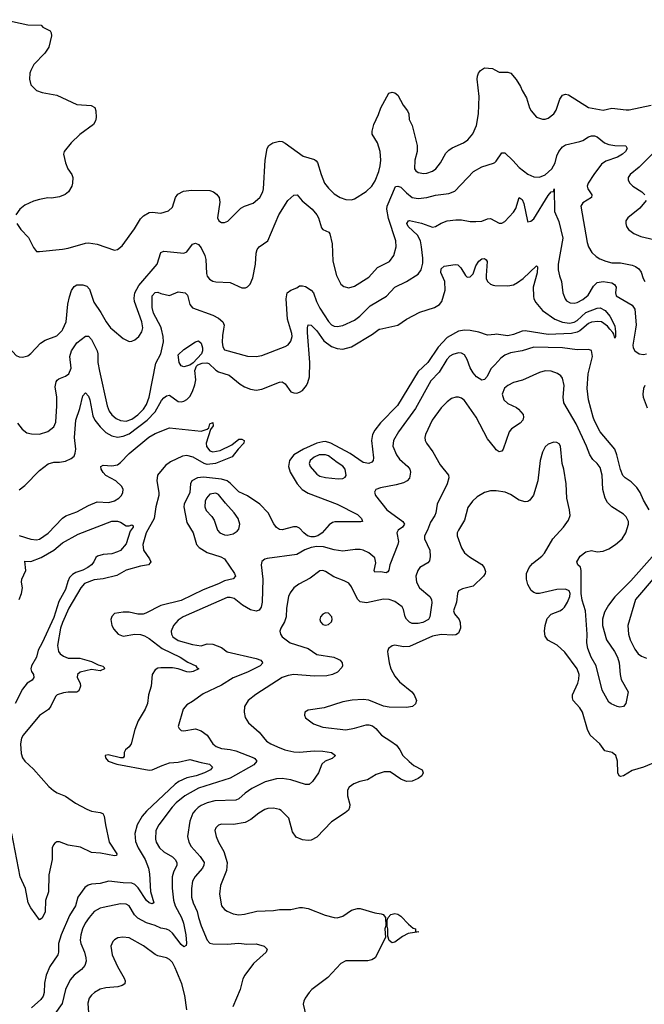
# Model space of a CAD drawing. Header units: inches. Extents: x 1173000 to 1307049, y 522583 to 678455.
# Tile 278 of 617: x 1276714 to 1281035, y 535328 to 542141. Entities that reach past the tile are written whole.
import ezdxf

# ---------------------------------------------------------------- set-up
doc = ezdxf.new("R2010")
doc.units = ezdxf.units.IN
doc.header["$MEASUREMENT"] = 0
for name, color, linetype in [('B2573', 7, 'Continuous'), ('B2574', 7, 'Continuous'), ('B2583', 7, 'Continuous'), ('B2584', 7, 'Continuous')]:
    doc.layers.add(name, color=color, linetype=linetype)

msp = doc.modelspace()

# ---------------------------------------------------------------- linework, layer by layer
at = {"layer": 'B2573', "color": 5}
for points, elevation in [([(1276359.3, 540000), (1276359.5, 539990), (1276364.9, 539970), (1276403, 539930), (1276410, 539906), (1276433.7, 539893.7), (1276530, 539901.3), (1276593.1, 539893.1), (1276640.7, 539870), (1276690, 539818), (1276710, 539808.4), (1276733.8, 539806.2), (1276770, 539814.9), (1276790, 539830.4), (1276857, 539903), (1276890, 539922.6), (1276970, 539954.6), (1277008.2, 539990), (1277012.6, 540000)], 860), ([(1276698.3, 539350), (1276730, 539306.7), (1276762.8, 539282.8), (1276794.4, 539274.4), (1276850, 539274.3), (1276907.9, 539292.1), (1276950, 539324.4), (1276962.8, 539357.2), (1276970.7, 539470), (1276969.8, 539530), (1276958.4, 539601.6), (1276965.2, 539634.8), (1276972.1, 539647.9), (1276983.5, 539656.5), (1277030, 539674.9), (1277053.7, 539690), (1277070.5, 539730), (1277061.3, 539810), (1277071, 539850), (1277110, 539904.8), (1277170, 539952.2), (1277190, 539950.4), (1277210, 539928.5), (1277250.1, 539850), (1277254.6, 539830), (1277253.8, 539770), (1277265.5, 539710), (1277319.4, 539470), (1277332.8, 539432.8), (1277350, 539407.3), (1277381.5, 539381.5), (1277410, 539368.3), (1277450, 539362.7), (1277490, 539377.8), (1277530, 539406.6), (1277570, 539446.3), (1277590, 539478.8), (1277609.9, 539530), (1277655.8, 539764.2), (1277690.6, 539830), (1277707.7, 539912.3), (1277707.1, 539950), (1277694.2, 540000)], 840), ([(1276710, 538889.2), (1276750, 538919.1), (1276850, 539020.7), (1276910, 539067.1), (1276950, 539078.6), (1276990, 539078.5), (1277030, 539087.1), (1277070, 539104.5), (1277090, 539122), (1277098.1, 539141.9), (1277101.1, 539170), (1277092.7, 539250), (1277102.5, 539370), (1277128.6, 539450), (1277150, 539539.1), (1277170, 539559.3), (1277190, 539535.8), (1277199, 539510), (1277220, 539400), (1277233.5, 539370), (1277270, 539324.6), (1277310, 539285.4), (1277350, 539261.6), (1277390, 539253.5), (1277430, 539259.4), (1277470, 539276.6), (1277596.4, 539370), (1277651.1, 539428.9), (1277694.8, 539505.2), (1277710, 539523.8), (1277730, 539538), (1277750, 539543.1), (1277810, 539499.3), (1277830, 539497.1), (1277850, 539501.7), (1277870, 539513.2), (1277890, 539534), (1277910, 539567.6), (1277926.4, 539613.6), (1277931.6, 539650), (1277925.5, 539714.5), (1277936.4, 539743.6), (1277946.2, 539753.8), (1277975.1, 539764.9), (1278007.7, 539767.7), (1278021.7, 539761.7), (1278070, 539716.4), (1278090, 539705.5), (1278161.9, 539681.9), (1278239.5, 539619.5), (1278270, 539600.3), (1278310, 539584), (1278350, 539578.2), (1278390, 539584.5), (1278510, 539633.4), (1278530, 539634.4), (1278550, 539620.5), (1278590, 539566.9), (1278610, 539558.2), (1278630, 539557.7), (1278650, 539563.2), (1278670, 539575.6), (1278697.5, 539610), (1278708.2, 539630), (1278719.8, 539670), (1278721.9, 539770), (1278703.9, 539976.1), (1278704.2, 540000)], 820), ([(1280000, 539963), (1279950, 539957.2), (1279890, 539979.7), (1279831, 539991), (1279790, 539993.2), (1279750, 539985.3), (1279670, 539942.4), (1279610, 539875.4), (1279538.4, 539770), (1279470, 539707.9), (1279327.8, 539472.2), (1279210, 539352.3), (1279170, 539300.4), (1279155.3, 539270), (1279148.3, 539230), (1279162.2, 539110), (1279158.3, 539090), (1279150, 539079.7), (1279130, 539069.8), (1279090, 539077.7), (1278999, 539139), (1278865.2, 539210), (1278830, 539221.7), (1278810, 539221.1), (1278770, 539210.6), (1278677.2, 539170), (1278610.8, 539130), (1278579.4, 539090), (1278572.4, 539050), (1278584.6, 539010), (1278633, 538930), (1278668.1, 538890), (1278710, 538865), (1278910, 538789.1), (1279050, 538716.6), (1279079.4, 538690), (1279086, 538670), (1279074.2, 538665.8), (1278893.6, 538666.4), (1278877.7, 538662.3), (1278854.3, 538645.7), (1278807.1, 538590), (1278775.4, 538570), (1278750, 538562.9), (1278730, 538563), (1278705.8, 538570), (1278678.8, 538590), (1278650, 538622.4), (1278630, 538631.7), (1278607.5, 538632.5), (1278530, 538612.2), (1278510, 538614), (1278490, 538628.3), (1278472, 538652), (1278433.1, 538730), (1278375.8, 538790), (1278290, 538845.4), (1278230, 538874.2), (1278172.6, 538932.6), (1278150, 538949.4), (1278110, 538962.1), (1277985.4, 538974.6), (1277944.9, 538970), (1277904.4, 538950), (1277895.8, 538930), (1277890.1, 538870), (1277852.5, 538790), (1277848.6, 538770), (1277870, 538661.6), (1277912.9, 538590), (1277938, 538510), (1277954.3, 538490), (1278010, 538455), (1278105, 538425), (1278131.6, 538411.6), (1278199.4, 538310), (1278206.2, 538290), (1278190, 538272), (1278130, 538259.3), (1278090, 538236.9), (1277984.1, 538195.9), (1277830, 538121.6), (1277690, 538087.3), (1277586.2, 538033.8), (1277568.7, 538028.7), (1277530, 538027.8), (1277470, 538041.4), (1277430, 538042), (1277370, 538032.6), (1277350, 538012.3), (1277343.6, 537990), (1277350.3, 537950), (1277363.9, 537923.9), (1277394.4, 537890), (1277430, 537876.5), (1277510, 537890.2), (1277550, 537886.6), (1277576.8, 537876.8), (1277610, 537860.5), (1277698.2, 537790), (1277825, 537730), (1277876.5, 537696.5), (1277932.4, 537670), (1277939, 537659), (1277954, 537650), (1277914.8, 537630), (1277890, 537626.5), (1277870, 537628.2), (1277810, 537649.3), (1277770, 537655.8), (1277690, 537657.6), (1277670, 537654.7), (1277650, 537641.5), (1277630.2, 537610), (1277623.6, 537530), (1277604.7, 537470), (1277598.2, 537410), (1277582, 537370), (1277533.1, 537290), (1277509.2, 537230), (1277485.7, 537130), (1277470.4, 537110), (1277444.9, 537090), (1277437, 537070), (1277435.8, 537044.2), (1277430, 537034), (1277410, 537034), (1277326, 537054), (1277306, 537050), (1277306.4, 537033.6), (1277326, 537010), (1277384.7, 536990), (1277608.3, 536948.3), (1277631.1, 536950), (1277698.9, 536981.1), (1277750, 536998.3), (1277810, 537004.4), (1277890, 537023), (1277970, 537000.5), (1278026.8, 536990), (1278047, 536970), (1278032.8, 536950), (1277991.8, 536930), (1277934, 536910), (1277870, 536895.1), (1277814.3, 536870), (1277790, 536851.7), (1277590, 536664.9), (1277561.3, 536630), (1277525.7, 536570), (1277510.6, 536510), (1277515.4, 536455.4), (1277533.8, 536410), (1277580.6, 536330), (1277603.9, 536270), (1277610.9, 536230.9), (1277617.6, 536110), (1277642.8, 536030), (1277630, 536024.7), (1277610, 536031.3), (1277590, 536046.2), (1277533.8, 536133.8), (1277510, 536157.9), (1277490, 536166), (1277430, 536167.9), (1277330, 536179.5), (1277270, 536165.2), (1277210, 536158.9), (1277188.2, 536151.8), (1277164.5, 536135.5), (1277115.4, 536070), (1277099.8, 536010), (1277057.3, 535942.7), (1277000.4, 535810), (1276982.7, 535750), (1276982.6, 535690), (1276978, 535670), (1276921.3, 535590), (1276896.1, 535530), (1276884.6, 535475.4), (1276882, 535410), (1276875, 535385), (1276858.8, 535361.2), (1276795.5, 535304.5)], 820), ([(1277354.2, 540000), (1277430, 539934), (1277470, 539914.9), (1277490, 539917.1), (1277510, 539926.4), (1277538.7, 539950), (1277558, 539982), (1277562.5, 540000)], 860), ([(1278123.3, 540000), (1278115.8, 539955.8), (1278114.4, 539910), (1278118.4, 539878.4), (1278130, 539857.6), (1278290, 539813.2), (1278349.8, 539810.2), (1278390, 539817.3), (1278550, 539880.3), (1278570, 539892.2), (1278590, 539916.3), (1278598.8, 539950), (1278597.4, 539970), (1278588.1, 540000)], 840), ([(1278757.9, 540000), (1278770, 539987.8), (1278817.9, 539917.9), (1278870, 539880.9), (1278910, 539865.2), (1278950, 539861.3), (1279010, 539878.5), (1279155.4, 539964.6), (1279201, 539999), (1279205.8, 540000)], 820), ([(1280000, 539753.7), (1279974, 539726), (1279947, 539673), (1279930, 539651), (1279910, 539647.1), (1279874.3, 539670), (1279850, 539697.4), (1279831.1, 539731.1), (1279810.6, 539790), (1279790, 539821.5), (1279770, 539833.5), (1279750, 539835.4), (1279710, 539825.2), (1279690, 539812.2), (1279668.7, 539790), (1279616.7, 539703.3), (1279558, 539642), (1279450.9, 539450), (1279334.3, 539290), (1279299.1, 539230), (1279295.5, 539190), (1279320.7, 539130), (1279340.9, 539100.9), (1279398.7, 539050), (1279411.8, 539030), (1279418, 539010), (1279410, 538969.2), (1279394, 538950), (1279370, 538937.6), (1279317.6, 538922.4), (1279210, 538901.6), (1279178, 538890), (1279167.3, 538872.7), (1279176.3, 538850), (1279253.1, 538750), (1279365.2, 538670), (1279375.2, 538650), (1279362.2, 538630), (1279332.6, 538610), (1279322.7, 538590), (1279333.4, 538530), (1279330.3, 538510), (1279274.8, 538370), (1279268.3, 538331.7), (1279260.4, 538319.6), (1279250, 538314), (1279210, 538321.8), (1279170, 538318.4), (1279165.8, 538330), (1279176.9, 538383.1), (1279170, 538417.4), (1279130, 538453), (1279090, 538471.3), (1279070, 538475.8), (1279035.1, 538475.1), (1278950, 538464.7), (1278890, 538472.9), (1278814.7, 538494.7), (1278770, 538496.1), (1278730.5, 538489.5), (1278686.2, 538473.8), (1278630, 538439.8), (1278426.6, 538413.4), (1278410, 538407.3), (1278388.9, 538391.1), (1278384.4, 538370), (1278396, 538270), (1278390.8, 538110), (1278383.7, 538076.3), (1278370, 538056.4), (1278350, 538048.5), (1278310, 538057), (1278255, 538090), (1278196.7, 538136.7), (1278170, 538143.9), (1278150, 538142), (1277844, 538010), (1277810, 537986.8), (1277778.2, 537950), (1277761.2, 537910), (1277762.8, 537890), (1277774, 537870), (1277810, 537844.6), (1277910, 537817.7), (1277969.4, 537809.4), (1278010, 537822.7), (1278050, 537820.4), (1278110, 537796.5), (1278150, 537767.7), (1278350, 537720.7), (1278381.6, 537710), (1278393.7, 537693.7), (1278395.8, 537690), (1278377.6, 537670), (1278290, 537625.4), (1278190, 537587.2), (1278110, 537536.5), (1277983.4, 537476.6), (1277910, 537422.6), (1277870, 537400.5), (1277845.3, 537370), (1277810.5, 537250.5), (1277816.1, 537236.1), (1277830, 537223.8), (1277850, 537221.1), (1277930, 537233.8), (1277970, 537220.2), (1278010.9, 537190.9), (1278050.9, 537130.9), (1278072.2, 537112.2), (1278110, 537099), (1278170, 537091.5), (1278210, 537081.1), (1278333.9, 537033.9), (1278341.5, 537030), (1278353.6, 537010), (1278334, 536986), (1278170, 536892.2), (1277950, 536823.2), (1277855.9, 536770), (1277797.1, 536722.9), (1277768.2, 536691.8), (1277677.2, 536570), (1277655.9, 536530), (1277653, 536470), (1277658.8, 536450), (1277681.2, 536410), (1277710, 536383.2), (1277770, 536349), (1277790.2, 536330), (1277799.7, 536310), (1277799.7, 536290), (1277777.5, 536242.5), (1277767.8, 536210), (1277767.5, 536132.5), (1277778.6, 536050), (1277789.1, 536010), (1277832.6, 535930), (1277846.1, 535890), (1277862, 535810), (1277868.3, 535751.7), (1277865.3, 535734.7), (1277850, 535725.8), (1277830, 535742.2), (1277770, 535819.8), (1277750, 535838.7), (1277730, 535847.6), (1277690, 535855), (1277650, 535873.7), (1277590, 535892.2), (1277530, 535924.1), (1277508.2, 535948.2), (1277470, 536008.6), (1277450, 536020.7), (1277410, 536023.2), (1277290, 535998.5), (1277270, 535993.1), (1277230, 535969.7), (1277193.8, 535930), (1277165.8, 535890), (1277148.4, 535851.6), (1277136.3, 535810), (1277132.9, 535772.9), (1277135.9, 535750), (1277161.3, 535690), (1277170.2, 535650), (1277172.4, 535627.6), (1277163.9, 535596.1), (1277140.3, 535570), (1277090.2, 535530), (1277063.1, 535496.9), (1277030.2, 535430), (1277007.1, 535332.9), (1276957.4, 535262.6)], 840), ([(1280000, 539177.7), (1279950, 539240.5), (1279870.8, 539390), (1279790, 539506), (1279770, 539523), (1279750, 539529.7), (1279730, 539529.7), (1279700.9, 539519.1), (1279670, 539497.4), (1279630, 539454.3), (1279568.1, 539370), (1279522, 539270), (1279517.3, 539250), (1279519, 539230), (1279527.4, 539210), (1279571.7, 539150), (1279621.8, 539061.8), (1279679.5, 538990), (1279682.6, 538970), (1279670.3, 538930), (1279601.3, 538790), (1279592.4, 538730), (1279584.7, 538710), (1279554.8, 538665.2), (1279534.8, 538610), (1279513.7, 538570), (1279515.2, 538550), (1279550.8, 538470), (1279553.7, 538426.3), (1279550, 538397.2), (1279537.4, 538382.6), (1279482, 538350), (1279467.6, 538330), (1279454.7, 538290), (1279459.3, 538250), (1279478.8, 538210), (1279550.3, 538150), (1279563.1, 538130), (1279565.3, 538105.3), (1279550.2, 538009.8), (1279543.1, 537990), (1279503.1, 537970), (1279470, 537962.2), (1279430, 537964.1), (1279410, 537971.9), (1279390, 537992.1), (1279381.6, 538010), (1279370, 538059.5), (1279358.7, 538078.7), (1279310, 538114.5), (1279270, 538129.8), (1279230, 538130.9), (1279113.9, 538106.1), (1279070, 538113.5), (1279051.4, 538131.4), (1279010, 538217.6), (1278990, 538241.3), (1278958.8, 538258.8), (1278886.6, 538286.6), (1278830, 538322.2), (1278810, 538329.8), (1278790, 538327.6), (1278723.7, 538276.3), (1278645, 538235), (1278610.2, 538209.8), (1278584.3, 538175.7), (1278573.1, 538150), (1278559.6, 538070), (1278556.1, 538010), (1278545.1, 537974.9), (1278519.5, 537930), (1278514.4, 537910), (1278517.1, 537890), (1278530.4, 537870), (1278586, 537830), (1278710, 537791), (1278770, 537749.4), (1278886, 537730), (1278917.4, 537717.4), (1278930.5, 537710), (1278943.8, 537690), (1278946, 537670), (1278941.7, 537658.3), (1278913.2, 537626.8), (1278877.3, 537610), (1278839.6, 537600.4), (1278750, 537597.8), (1278610, 537609.8), (1278570, 537604.5), (1278528.5, 537590), (1278347.6, 537472.4), (1278294.4, 537430), (1278268.7, 537390), (1278267, 537350), (1278273.8, 537313.8), (1278296.2, 537276.2), (1278370, 537210.5), (1278420.3, 537150), (1278450.1, 537130.1), (1278497, 537110), (1278548.4, 537090), (1278610, 537075.3), (1278650, 537072.9), (1278750, 537082.2), (1278810, 537080.1), (1278870.8, 537070), (1278898.8, 537050), (1278876.3, 537030), (1278827.3, 537010), (1278804.9, 536990), (1278781.6, 536930), (1278740.4, 536870), (1278717.3, 536850), (1278690, 536848.6), (1278590, 536882.1), (1278530, 536889.9), (1278490, 536888.3), (1278411.7, 536868.3), (1278318.8, 536821.2), (1278274.3, 536790), (1278230.3, 536750), (1278210, 536741.2), (1278063.8, 536736.2), (1278010, 536721.7), (1277970, 536703.9), (1277948.8, 536691.2), (1277926.5, 536670), (1277912, 536650), (1277890, 536595.1), (1277875.5, 536490), (1277883.9, 536450), (1277900, 536420), (1277962.3, 536350), (1277989.1, 536309.1), (1277988.2, 536290), (1277978, 536270), (1277927.3, 536212.7), (1277910, 536179.6), (1277901.5, 536130), (1277902.2, 536070), (1277914.4, 536030), (1277942.1, 535970), (1277950.1, 535930), (1277970, 535870.4), (1278010, 535772.2), (1278030, 535752.4), (1278050, 535746.2), (1278150, 535745.5), (1278230, 535751.2), (1278284.8, 535744.8), (1278350, 535746.4), (1278404.7, 535730), (1278424.7, 535710), (1278418, 535690), (1278330.3, 535609.7), (1278270.3, 535529.7), (1278256.5, 535503.5), (1278238.7, 535430), (1278187.4, 535310)], 860), ([(1276710, 538571.4), (1276790, 538547.3), (1276830, 538542), (1276850, 538547.8), (1276910, 538588.2), (1277009, 538691), (1277031.9, 538708.1), (1277110, 538735), (1277190, 538780.5), (1277250, 538805.5), (1277330, 538800.4), (1277370, 538812), (1277398.7, 538830), (1277416.9, 538850), (1277427.3, 538870), (1277429.1, 538890), (1277419.4, 538910), (1277379.3, 538950), (1277310, 538988), (1277290, 539006.9), (1277277.9, 539030), (1277276.1, 539050), (1277290, 539059.1), (1277350, 539053.1), (1277390, 539061.5), (1277410, 539076.3), (1277470, 539140.5), (1277608, 539252), (1277650, 539277.2), (1277750, 539316), (1277970, 539294.5), (1278011.1, 539308.9), (1278022, 539318), (1278030, 539344), (1278050, 539354.4), (1278052, 539330), (1278034.7, 539305.3), (1278003.9, 539210), (1278007.2, 539187.2), (1278030, 539158.9), (1278050.7, 539150.7), (1278100, 539160), (1278181.1, 539198.9), (1278230, 539239.6), (1278250, 539238.3), (1278267.7, 539230), (1278264.9, 539210), (1278224.2, 539170), (1278183.8, 539116.2), (1278067.8, 539070), (1278010, 539064.2), (1277990, 539070.7), (1277914.6, 539114.6), (1277870, 539126.5), (1277839.4, 539120.6), (1277757.5, 539082.5), (1277723.4, 539056.6), (1277667.7, 538990), (1277662.7, 538950), (1277676.2, 538870), (1277675.7, 538850), (1277655.1, 538770), (1277645, 538690), (1277589.6, 538590), (1277565.5, 538510), (1277570.2, 538470), (1277612.2, 538410), (1277620.3, 538390), (1277617.2, 538382.8), (1277604.9, 538370), (1277550, 538360.2), (1277450, 538332.1), (1277384.9, 538295.1), (1277290, 538272.2), (1277230, 538266.3), (1277161.1, 538238.9), (1277135.7, 538210), (1277054.3, 538070), (1277009.7, 537970), (1276996.2, 537930), (1276976, 537810), (1276982.3, 537770), (1276993.7, 537753.7), (1277017.2, 537737.2), (1277050, 537723.7), (1277130, 537722.7), (1277210, 537700.7), (1277256.1, 537676.1), (1277288.1, 537668.1), (1277298.6, 537658.6), (1277300.8, 537650), (1277270, 537635.2), (1277210, 537645.3), (1277133, 537627), (1277114, 537610), (1277112.2, 537590), (1277132.9, 537550), (1277134, 537530), (1277123.4, 537496.6), (1277110, 537487.1), (1277050, 537489.1), (1277017.6, 537482.4), (1276974, 537470), (1276961, 537459), (1276928.8, 537391.2), (1276912, 537368), (1276850, 537327.8), (1276737.2, 537190), (1276727.2, 537170), (1276719, 537130), (1276722.7, 537062.7), (1276733.4, 537033.4), (1276750, 537010.3), (1276810, 536955.3), (1276915.8, 536835.8), (1276947.9, 536807.9), (1276972.2, 536792.2), (1277030, 536769.2), (1277099.8, 536719.8), (1277177.5, 536677.5), (1277210, 536664.2), (1277270, 536655.3), (1277288.3, 536648.3), (1277298, 536630), (1277306.4, 536570), (1277333.4, 536450), (1277386.3, 536370), (1277382.8, 536357.2), (1277370, 536355.6), (1277273.4, 536373.4), (1277210, 536378), (1277135, 536415), (1277050, 536428.8), (1276990, 536453.1), (1276970, 536453.7), (1276956.3, 536443.7), (1276947.4, 536432.6), (1276939.4, 536410), (1276937.2, 536330), (1276915.3, 536224.7), (1276914, 536106), (1276892.8, 536047.2), (1276890, 535969.3), (1276870, 535923.5), (1276850, 535913.3), (1276790, 535996.8), (1276772.9, 536030), (1276754.5, 536130), (1276716.8, 536210), (1276658.8, 536510)], 780), ([(1280000, 538881.3), (1279970, 538880.4), (1279930, 538869.7), (1279879.5, 538840.5), (1279845.3, 538810), (1279814.3, 538765.7), (1279790, 538679.3), (1279748.9, 538610), (1279740.9, 538590), (1279739.5, 538570), (1279770, 538487.3), (1279790, 538452.7), (1279824.6, 538424.6), (1279911.5, 538371.5), (1279928.2, 538350), (1279936.1, 538323.9), (1279934.9, 538310), (1279921.6, 538290), (1279850, 538220.5), (1279776.5, 538203.5), (1279750, 538189.2), (1279743.1, 538170), (1279736.2, 538110), (1279714.7, 538050), (1279722.8, 538030), (1279754, 537990), (1279762, 537970), (1279763.6, 537930), (1279750, 537897), (1279730, 537885.1), (1279710, 537882), (1279630, 537886), (1279570, 537875.5), (1279410, 537804.5), (1279370, 537802.6), (1279310, 537813.6), (1279290, 537809.4), (1279264.9, 537790), (1279259.3, 537770), (1279260.4, 537750), (1279268.8, 537690), (1279282, 537650), (1279310, 537599.3), (1279340.4, 537560.4), (1279426.4, 537490), (1279442.4, 537470), (1279459.1, 537430), (1279452.5, 537407.5), (1279431, 537390), (1279390, 537381.3), (1279270, 537383.5), (1279230, 537391), (1279130, 537432.6), (1279090, 537437.4), (1279013.3, 537433.3), (1278950, 537421), (1278820.7, 537379.3), (1278710, 537364), (1278687.3, 537350), (1278684, 537330), (1278691.3, 537310), (1278746, 537270), (1278810, 537244.9), (1278970, 537228.2), (1279030, 537239.2), (1279110, 537262.8), (1279130, 537263.1), (1279155.6, 537255.6), (1279177.6, 537237.6), (1279217, 537190), (1279282, 537150), (1279320.4, 537120.4), (1279344.4, 537090), (1279364.9, 537050), (1279407.3, 537007.3), (1279441.3, 536981.3), (1279499.1, 536950), (1279505.5, 536930), (1279496.3, 536910), (1279470.3, 536889.7), (1279430, 536871.8), (1279390.4, 536869.6), (1279350, 536886.3), (1279276, 536936), (1279235.8, 536935.8), (1279180.8, 536919.2), (1279119.1, 536880.9), (1279066, 536870), (1279025.5, 536854.5), (1278992.4, 536830), (1278982.6, 536810), (1278980.9, 536770), (1278998.7, 536710), (1278996.4, 536690), (1278987.6, 536672.4), (1278966.5, 536653.5), (1278870, 536591.1), (1278770, 536484.2), (1278730, 536465.1), (1278710, 536462), (1278670, 536465.4), (1278625.6, 536485.6), (1278601.3, 536521.3), (1278575.6, 536615.6), (1278523.7, 536670), (1278510, 536677.4), (1278470, 536684.7), (1278430, 536682.8), (1278410, 536676.1), (1278368.8, 536651.2), (1278313.8, 536606.2), (1278273.1, 536586.9), (1278193.2, 536573.2), (1278110, 536573.8), (1278090, 536568.3), (1278070, 536549.2), (1278064.7, 536530), (1278072.4, 536490), (1278088.2, 536450), (1278126.3, 536386.3), (1278149.5, 536310), (1278145, 536255), (1278103.1, 536150), (1278096.5, 536090), (1278110.3, 536010.3), (1278130, 535984.4), (1278150, 535972.7), (1278190, 535954.4), (1278230, 535947.4), (1278270, 535951.7), (1278353.7, 535973.7), (1278470, 535977.6), (1278510, 535984.4), (1278590, 535984.4), (1278650, 535999.3), (1278670, 535999.3), (1278710, 535992.2), (1278826.3, 535946.3), (1278889.1, 535929.1), (1278910, 535927.6), (1278950, 535937.8), (1279010, 535979.1), (1279051.3, 535991.3), (1279070.2, 535990.2), (1279170, 535962.2), (1279214.8, 535954.8), (1279228.7, 535948.7), (1279244, 535930), (1279247.5, 535872.5), (1279240.7, 535850), (1279244.9, 535790), (1279173.4, 535650), (1279150, 535635.1), (1279122, 535630), (1278971, 535630), (1278936.1, 535610), (1278845.4, 535514.6), (1278735.3, 535430), (1278715.3, 535410), (1278688.2, 535370), (1278678.4, 535350), (1278675.8, 535330), (1278693.4, 535250)], 880), ([(1276710.4, 538129.6), (1276726.7, 538170), (1276733.1, 538210), (1276725.6, 538250), (1276728.7, 538270), (1276755, 538330), (1276750, 538394), (1276790, 538392.6), (1276861.2, 538418.8), (1276949, 538471), (1277010, 538520.9), (1277118.1, 538581.9), (1277350, 538672.2), (1277390.5, 538670.5), (1277410, 538664.7), (1277450, 538638), (1277470, 538638.8), (1277490, 538646), (1277499.1, 538639.1), (1277499.1, 538630), (1277477.7, 538602.3), (1277450, 538514.7), (1277411, 538469), (1277390, 538459.3), (1277350, 538446.2), (1277290, 538441), (1277251, 538430), (1277239.8, 538420.2), (1277226, 538390), (1277210.8, 538370), (1277186, 538350), (1277150, 538332), (1277102.8, 538317.2), (1277078, 538302), (1277058.3, 538281.7), (1277045.7, 538254.3), (1277030, 538198.4), (1276984.9, 538115.1), (1276950, 538004.7), (1276870, 537829.6), (1276841.6, 537778.4), (1276830.3, 537729.7), (1276796, 537670), (1276791.6, 537650), (1276794.6, 537630), (1276808.5, 537610), (1276812, 537590), (1276800.4, 537570), (1276766, 537550), (1276733.4, 537510), (1276683.2, 537410)], 760), ([(1277869.9, 535289.9), (1277855.2, 535390), (1277836.4, 535470), (1277790, 535580.5), (1277770, 535618), (1277750, 535639.1), (1277729.8, 535649.8), (1277670, 535662.7), (1277650, 535672.1), (1277570, 535732.9), (1277470, 535787.6), (1277426.8, 535793.2), (1277392.8, 535787.2), (1277370, 535775.6), (1277357.2, 535762.8), (1277345.3, 535730), (1277352.6, 535670), (1277390, 535590.4), (1277437.4, 535510), (1277443.8, 535490), (1277440.7, 535470), (1277421.7, 535458.3), (1277391.5, 535448.5), (1277310, 535443.1), (1277270, 535433.3), (1277230.4, 535410), (1277210, 535391.3), (1277194.6, 535370), (1277184.2, 535335.8), (1277190.2, 535269.8)], 860)]:
    msp.add_lwpolyline(points, dxfattribs=dict(at, elevation=elevation))
for points, elevation in [([(1277850, 539738.5), (1277830, 539746.2), (1277817.6, 539770), (1277810, 539822), (1277850, 539858), (1277930, 539911.3), (1277950, 539918.8), (1277970, 539902.8), (1277978.6, 539870), (1277978.8, 539850), (1277972.5, 539830), (1277912.7, 539767.3), (1277890, 539749.9)], 820), ([(1278830, 539131.1), (1278784.9, 539130), (1278750, 539114.5), (1278722.6, 539090), (1278716.2, 539070), (1278724.2, 539050), (1278770, 538997.6), (1278790, 538983), (1278830, 538972.7), (1278916.3, 538963.7), (1278950, 538965.7), (1278965.3, 538974.7), (1278972.2, 538987.8), (1278966.4, 539030), (1278950, 539052.7), (1278910, 539076.5), (1278850, 539123.4)], 840), ([(1278070, 538865), (1278030, 538857.8), (1278005, 538830), (1277997.7, 538810), (1277995.2, 538770), (1278004.2, 538744.2), (1278043.4, 538703.4), (1278058.7, 538678.7), (1278081.5, 538610), (1278098.7, 538590), (1278130, 538577.2), (1278150, 538575.2), (1278190, 538584), (1278219, 538601), (1278230, 538616), (1278236.9, 538650), (1278225.1, 538690), (1278197.2, 538730), (1278136.7, 538796.7), (1278090, 538856.8)], 840), ([(1278830, 538038), (1278810, 538027.3), (1278795.8, 538010), (1278790.4, 537990), (1278793.7, 537973.7), (1278810, 537956.4), (1278830, 537952), (1278850, 537956.4), (1278870, 537974.8), (1278874.7, 537990), (1278873.7, 538010), (1278850, 538035.1)], 880), ([(1279290, 535753.2), (1279269, 535770), (1279260.2, 535800.2), (1279261.2, 535850), (1279255.3, 535870), (1279255.3, 535910), (1279262, 535930), (1279281.2, 535950), (1279310, 535957.6), (1279330, 535952.2), (1279350, 535938.4), (1279402.8, 535882.8), (1279436.3, 535856.3), (1279451.3, 535850), (1279452.7, 535832.7), (1279474, 535830), (1279401.1, 535818.9), (1279361.7, 535798.3), (1279310, 535758)], 880)]:
    msp.add_lwpolyline(points, close=True, dxfattribs=dict(at, elevation=elevation))
at = {"layer": 'B2574', "color": 5}
for points, elevation in [([(1276610, 542141), (1276770, 542106), (1276862, 542102), (1276874, 542090), (1276923.5, 542063.5), (1276930.8, 542050), (1276933, 542030), (1276915.8, 541950), (1276886.4, 541910), (1276810.4, 541830), (1276790.4, 541790), (1276783.8, 541770), (1276781.6, 541730), (1276790.6, 541690), (1276830.4, 541650.4), (1276870, 541638), (1276970, 541619.1), (1277110, 541553.4), (1277208.2, 541548.2), (1277232.7, 541532.7), (1277241, 541510), (1277243.6, 541463.6), (1277238, 541442), (1277223.5, 541416.5), (1277130, 541347.3), (1277070, 541289.2), (1277021, 541230), (1277016, 541210), (1277030.7, 541150), (1277047.7, 541110), (1277074, 541070), (1277080.5, 541050), (1277079.1, 541010), (1277073.4, 540990), (1277050.7, 540950), (1277028.1, 540931.9), (1276990, 540916), (1276933.7, 540906.3), (1276909.1, 540909.1), (1276850, 540898), (1276810, 540886), (1276750, 540857), (1276714, 540830), (1276688, 540790)], 880), ([(1276694, 540730), (1276720.7, 540690), (1276774.4, 540634.4), (1276810, 540564.7), (1276830, 540538), (1276850, 540536), (1277010, 540552.2), (1277050, 540559.5), (1277170, 540595.3), (1277190, 540597), (1277250, 540586.7), (1277370, 540545.5), (1277390, 540550.4), (1277423.3, 540576.7), (1277507.2, 540692.8), (1277550, 540762), (1277570, 540782.8), (1277610, 540805.8), (1277630, 540809.1), (1277690, 540801.5), (1277742.2, 540817.8), (1277770, 540844), (1277792.1, 540910), (1277807.2, 540932.8), (1277845.8, 540954.2), (1277902.3, 540962.3), (1278030, 540958.8), (1278055.5, 540950), (1278074.3, 540934.3), (1278092.7, 540910), (1278099, 540879), (1278083, 540770), (1278091.3, 540750), (1278110, 540738.8), (1278130, 540737.3), (1278152.9, 540747.1), (1278243.9, 540836.1), (1278268.9, 540851.1), (1278330, 540872), (1278375.8, 540910), (1278396.9, 540950), (1278401.1, 540970), (1278411.6, 541170), (1278426, 541250), (1278438, 541270), (1278465.2, 541290), (1278510, 541301.6), (1278530, 541298), (1278550, 541287.7), (1278676, 541196), (1278753.5, 541173.5), (1278765.5, 541165.5), (1278773.3, 541153.3), (1278798.3, 541070), (1278823.1, 541010), (1278850, 540974.4), (1278890, 540935.8), (1278930, 540910.4), (1278970, 540897.6), (1279010, 540894.4), (1279030, 540900.4), (1279110, 540951.6), (1279150, 540988.8), (1279172.9, 541027.1), (1279198.7, 541090), (1279208.3, 541130), (1279211.6, 541170), (1279208.7, 541230), (1279190, 541289.5), (1279151.5, 541350), (1279151.5, 541370), (1279164.1, 541415.9), (1279195.8, 541484.2), (1279211.5, 541530), (1279268, 541632), (1279290, 541640.5), (1279310, 541635.5), (1279330, 541619.1), (1279367, 541550), (1279397, 541510), (1279405.3, 541490), (1279408.4, 541450), (1279428, 541408), (1279462.8, 541270), (1279463.5, 541230), (1279447.9, 541167.9), (1279446, 541110), (1279454.6, 541094.6), (1279470, 541084.2), (1279510, 541076.9), (1279530, 541079), (1279570, 541092.9), (1279593.7, 541110), (1279625.7, 541150), (1279663, 541217), (1279682.5, 541237.5), (1279706.4, 541253.6), (1279785.1, 541290), (1279813.3, 541310), (1279849.8, 541350.2), (1279874.3, 541410), (1279887.1, 541490), (1279892.4, 541610), (1279878.9, 541730), (1279882, 541750), (1279888.2, 541770), (1279901.6, 541790), (1279930, 541807), (1279983.9, 541803.9), (1280000, 541794.9)], 880), ([(1277562.5, 540000), (1277565.1, 540010), (1277559.4, 540050), (1277508.9, 540190), (1277506.1, 540213.9), (1277510.8, 540250), (1277537.3, 540302.7), (1277665.4, 540450), (1277689, 540531), (1277710, 540539), (1277850, 540524.9), (1277870, 540534.9), (1277910, 540588), (1277930, 540594), (1277950, 540586.4), (1277970, 540562.4), (1277995.4, 540510), (1278001.8, 540481.8), (1278005.2, 540385.2), (1278010, 540366.4), (1278025.8, 540345.8), (1278050, 540332.4), (1278070, 540328.2), (1278170, 540321.5), (1278250, 540286), (1278274.9, 540285.1), (1278290, 540293.4), (1278308.1, 540311.9), (1278325.6, 540354.4), (1278344.4, 540450), (1278350, 540524.7), (1278357.7, 540550), (1278370, 540570.4), (1278431.3, 540610), (1278506.9, 540790), (1278569.9, 540890), (1278610, 540927.2), (1278632.2, 540930), (1278668.3, 540888.3), (1278737.5, 540830), (1278769.4, 540790), (1278779.8, 540770), (1278801.5, 540701.5), (1278810.4, 540690), (1278851.5, 540671.5), (1278860, 540660), (1278876.3, 540590), (1278881.2, 540470), (1278905.3, 540370), (1278936.4, 540310), (1278955.1, 540295.1), (1278990, 540284.9), (1279030, 540297), (1279130, 540358.5), (1279190, 540425.5), (1279272.2, 540467.8), (1279302.8, 540510), (1279318, 540570), (1279315.3, 540610), (1279266, 540766), (1279253.7, 540830), (1279256.5, 540850), (1279314, 540986), (1279330, 540990.2), (1279350, 540981.2), (1279390, 540942.1), (1279430, 540911.7), (1279470, 540903.5), (1279530, 540910.1), (1279590, 540926.7), (1279682.2, 540937.8), (1279724.5, 540955.5), (1279854.3, 541090), (1279910, 541122.6), (1279992.5, 541147.5), (1280000, 541153.4)], 860), ([(1278588.1, 540000), (1278566.2, 540070), (1278557.2, 540210), (1278563.7, 540250), (1278589.9, 540270.1), (1278630, 540285.4), (1278650, 540299.5), (1278670, 540300.7), (1278690, 540295.3), (1278730.2, 540270), (1278745.5, 540250), (1278767.4, 540190), (1278790, 540144.2), (1278850, 540052.8), (1278870.4, 540030), (1278890, 540020.2), (1278910, 540017.1), (1278950, 540025), (1279030, 540060.9), (1279067.8, 540090), (1279138.3, 540161.7), (1279252.4, 540227.6), (1279309.9, 540290.1), (1279389.6, 540330), (1279470, 540381.1), (1279490.7, 540409.3), (1279503.4, 540456.6), (1279503.9, 540490), (1279494.6, 540570), (1279485.6, 540610), (1279465.9, 540650), (1279400.2, 540710), (1279392.9, 540730), (1279404.5, 540750), (1279410, 540752.2), (1279493.5, 540733.5), (1279570, 540705.5), (1279590.8, 540709.2), (1279630, 540732.6), (1279670, 540748.3), (1279730, 540756.1), (1279770, 540755.1), (1279830, 540743.9), (1279870, 540743.6), (1279910, 540747.6), (1279950, 540763.1), (1279970, 540764.6), (1280000, 540748.3)], 840), ([(1279205.8, 540000), (1279330, 540026.5), (1279390, 540068), (1279483.1, 540116.9), (1279582.9, 540150), (1279617.2, 540170), (1279633.8, 540190), (1279657.5, 540270), (1279654.9, 540330), (1279627.9, 540392.1), (1279630, 540416.5), (1279650, 540434.8), (1279727.2, 540447.2), (1279743.8, 540443.8), (1279764.6, 540424.6), (1279796.9, 540370), (1279810, 540359.7), (1279830, 540361.3), (1279850, 540383.1), (1279870, 540438), (1279890, 540470.4), (1279910, 540486.4), (1279930, 540488.2), (1279940.4, 540480.4), (1279947.1, 540467.1), (1279940.1, 540370), (1279941.9, 540350), (1279950, 540329.1), (1279970, 540310.2), (1279990, 540303.2), (1280000, 540302.8)], 820), ([(1277012.6, 540000), (1277034.8, 540050), (1277046.7, 540173.3), (1277057.2, 540222.8), (1277072.7, 540267.3), (1277090, 540295.3), (1277110, 540307.2), (1277150, 540307.6), (1277177, 540297), (1277197.2, 540277.2), (1277227.5, 540187.5), (1277275.9, 540115.9), (1277312.6, 540050), (1277342.8, 540010), (1277354.2, 540000)], 860), ([(1277694.2, 540000), (1277690, 540016.5), (1277638.6, 540110), (1277629.5, 540150), (1277629.6, 540230), (1277650, 540252.7), (1277670, 540255.4), (1277690, 540246), (1277750, 540232.4), (1277810, 540259), (1277858.8, 540250), (1277874.5, 540234.5), (1277891.3, 540171.3), (1277908.2, 540148.2), (1278050, 540095.8), (1278090, 540074.7), (1278119, 540050), (1278128.1, 540028.1), (1278123.3, 540000)], 840), ([(1278704.2, 540000), (1278704.3, 540010), (1278710, 540030.4), (1278730, 540028), (1278757.9, 540000)], 820)]:
    msp.add_lwpolyline(points, dxfattribs=dict(at, elevation=elevation))
at = {"layer": 'B2583', "color": 5}
for points, elevation in [([(1280602.8, 540000), (1280590, 539989.2), (1280570, 539978.7), (1280530.7, 539969.3), (1280370, 539963.2), (1280210, 539987.1), (1280190, 539985.4), (1280130, 539962.5), (1280090, 539953.6), (1280010, 539964.1), (1280000, 539963)], 820), ([(1280833.3, 540000), (1280835.6, 539984.4), (1280834.8, 539950), (1280830, 539938), (1280824.5, 539964.5), (1280817, 539977), (1280797.7, 540000)], 820), ([(1280974.5, 540000), (1280955.2, 539890), (1280958.2, 539870), (1280970, 539849.2), (1280999.3, 539830), (1281030, 539825.5), (1281050.9, 539830)], 840), ([(1281068.6, 538750), (1281030, 538815.8), (1281007.3, 538870), (1280984.2, 538904.2), (1280943.6, 538943.6), (1280903.5, 538970), (1280887.1, 538987.1), (1280869.9, 539029.9), (1280845.4, 539130), (1280830, 539168.4), (1280729.2, 539290), (1280690, 539365.4), (1280681.7, 539390), (1280647.9, 539510), (1280639.6, 539590), (1280647.2, 539690), (1280677.5, 539810), (1280670, 539851.6), (1280650, 539859.7), (1280570, 539856.1), (1280470, 539869.8), (1280270, 539875.8), (1280190, 539849), (1280110, 539835.3), (1280070, 539819.3), (1280041.9, 539798.1), (1280000, 539753.7)], 840), ([(1281090, 538425.4), (1280942.1, 538257.9), (1280830, 538147.2), (1280787.6, 538090), (1280759.3, 538040.7), (1280746.1, 537993.9), (1280744.9, 537950), (1280773.7, 537850), (1280827.8, 537770), (1280849, 537730), (1280860.3, 537690), (1280867, 537610), (1280875.2, 537575.2), (1280924, 537490), (1280907.8, 537410), (1280890.3, 537390), (1280865.3, 537385.3), (1280847.8, 537387.8), (1280806.3, 537406.3), (1280790, 537419), (1280742.6, 537502.6), (1280702.1, 537670), (1280667.5, 537730), (1280643.8, 537790), (1280638, 537830), (1280639.9, 537890), (1280627.1, 538050), (1280605.2, 538125.2), (1280598.1, 538170), (1280598.6, 538330), (1280592.9, 538352.9), (1280575.1, 538370), (1280568.4, 538390), (1280591.1, 538430), (1280630, 538459.3), (1280670, 538467.3), (1280710, 538460.2), (1280750, 538464.1), (1280790, 538479.1), (1280836.9, 538510), (1280881.1, 538550), (1280907.4, 538590), (1280926.4, 538650), (1280926.2, 538670), (1280910, 538701.6), (1280890, 538720.5), (1280810, 538769.7), (1280781.5, 538801.5), (1280765.1, 538830), (1280748.7, 538890), (1280743.2, 538990), (1280730, 539042.9), (1280710, 539069.7), (1280678.7, 539098.7), (1280657.2, 539130), (1280635.7, 539190), (1280564.6, 539344.6), (1280478.2, 539490), (1280472.8, 539530), (1280480.9, 539610), (1280470, 539660.9), (1280457.4, 539677.4), (1280434.1, 539694.1), (1280390, 539708.7), (1280349.4, 539710.6), (1280310, 539699.8), (1280192.5, 539647.5), (1280130, 539629.7), (1280090, 539609.7), (1280068, 539592), (1280051.3, 539550), (1280063.2, 539510), (1280090, 539484.4), (1280150, 539456.9), (1280165.5, 539445.5), (1280195.8, 539410), (1280200.3, 539390), (1280194.6, 539370), (1280177, 539350), (1280117, 539310), (1280100.3, 539290), (1280058.7, 539170), (1280050, 539155.1), (1280032, 539150), (1280010, 539165.1), (1280000, 539177.7)], 860), ([(1281039.7, 539610), (1281030.2, 539590), (1281025.4, 539550), (1281028, 539530), (1281054.7, 539454.7)], 840), ([(1281128.3, 537011.7), (1281030, 536969.8), (1280950, 536947.2), (1280890, 536909.8), (1280870, 536904.7), (1280860.9, 536910), (1280852.8, 536930), (1280849.7, 537010), (1280837.4, 537050), (1280812.7, 537070), (1280762, 537082), (1280728.3, 537130), (1280660.9, 537190), (1280642.4, 537230), (1280606.4, 537350), (1280590, 537378.7), (1280543.5, 537430), (1280537.7, 537450), (1280539.1, 537470), (1280575.6, 537550), (1280582, 537578), (1280583.5, 537610), (1280571, 537650), (1280485.4, 537765.4), (1280432.6, 537812.6), (1280368.6, 537848.6), (1280350, 537875.3), (1280345.4, 537910), (1280348.3, 537950), (1280362, 537998), (1280390, 538028.4), (1280450, 538050.3), (1280470, 538061.7), (1280483.9, 538076.1), (1280504.5, 538110), (1280519.8, 538150), (1280522.4, 538170), (1280514.7, 538190), (1280490, 538200.4), (1280430, 538198), (1280310, 538171.1), (1280290, 538171.2), (1280270, 538177.6), (1280252.4, 538192.4), (1280230, 538233.2), (1280218.9, 538270), (1280221.1, 538310), (1280237.4, 538350), (1280260.9, 538379.1), (1280325.6, 538430), (1280343.6, 538450), (1280401.6, 538550), (1280476.2, 538630), (1280510, 538678.8), (1280521.6, 538710), (1280518.4, 538750), (1280498.7, 538830), (1280494.7, 538930), (1280477.7, 539030), (1280466.6, 539070), (1280455.6, 539190), (1280445.8, 539205.8), (1280430, 539216.2), (1280410, 539217), (1280370, 539203.7), (1280350, 539185.2), (1280330, 539148.7), (1280315.3, 539090), (1280299.5, 538950), (1280268.7, 538851.3), (1280244.1, 538815.9), (1280230, 538806.6), (1280210, 538804.5), (1280170, 538817.6), (1280110, 538856.3), (1280072.9, 538872.9), (1280010, 538881.5), (1280000, 538881.3)], 880), ([(1281110, 538287.9), (1280974.4, 538130), (1280922.2, 537950), (1280925.4, 537890), (1280937.8, 537850), (1280970, 537785.3), (1280993.6, 537753.6), (1281016.3, 537736.3), (1281050, 537723.8)], 880)]:
    msp.add_lwpolyline(points, dxfattribs=dict(at, elevation=elevation))
at = {"layer": 'B2584', "color": 5}
for points, elevation in [([(1280000, 541794.9), (1280030, 541778), (1280090, 541778.8), (1280110.7, 541770.7), (1280147.7, 541727.7), (1280179.1, 541679.1), (1280191, 541650), (1280220.5, 541600.5), (1280241.6, 541530), (1280253, 541510), (1280290, 541467.3), (1280330, 541453), (1280350, 541453), (1280370, 541459.1), (1280409.5, 541490), (1280424.2, 541515.8), (1280450, 541591), (1280470, 541618.8), (1280490, 541626.8), (1280510, 541620.7), (1280650, 541534.3), (1280750, 541514.7), (1280810, 541528.9), (1280910, 541516.9), (1280930, 541518.3), (1281082, 541550)], 880), ([(1280000, 541153.4), (1280010, 541161.3), (1280050, 541220.3), (1280070, 541218.7), (1280126.3, 541166.3), (1280170, 541117.3), (1280230, 541071.7), (1280270, 541054.6), (1280310, 541051.6), (1280350, 541068.2), (1280395.9, 541110), (1280418.7, 541150), (1280430, 541199.1), (1280444.1, 541230), (1280470, 541262.3), (1280490, 541274.4), (1280590, 541298.5), (1280610, 541305.3), (1280650, 541330.2), (1280670, 541337.2), (1280690, 541337.2), (1280710, 541330.2), (1280760.4, 541290), (1280790, 541277.8), (1280830, 541271), (1280908.3, 541268.3), (1280917, 541250), (1280905.3, 541230), (1280883.9, 541210), (1280850.4, 541189.6), (1280770, 541161.1), (1280739.5, 541140.5), (1280686.3, 541070), (1280647.8, 541010), (1280640.6, 540990), (1280643.2, 540970), (1280671.8, 540930), (1280668.7, 540911.3), (1280610, 540874), (1280596.5, 540850), (1280638.9, 540598.9), (1280649.2, 540569.2), (1280671.3, 540531.3), (1280702.4, 540502.4), (1280727.5, 540487.5), (1280769.4, 540469.4), (1280810, 540458.8), (1280870, 540459.3), (1280950, 540441.6), (1280974.3, 540434.3), (1280997.8, 540417.8), (1281013.9, 540393.9), (1281028.1, 540350), (1281039.6, 540330)], 860), ([(1281120, 541240), (1280999.3, 541120.7), (1280936.3, 541070), (1280923, 541050), (1280923, 541030), (1280934, 541010), (1280954.8, 540990), (1281018.8, 540950), (1281038.8, 540930)], 880), ([(1280000, 540748.3), (1280030, 540732), (1280050, 540732), (1280070, 540744.2), (1280130.8, 540810), (1280145.1, 540834.9), (1280170, 540910.6), (1280190, 540897), (1280200.5, 540870), (1280226.8, 540746.8), (1280230, 540743), (1280250, 540746.4), (1280270, 540763.7), (1280370, 540925), (1280390, 540950.2), (1280407.6, 540952.4), (1280410.3, 540970.3), (1280413.8, 540813.8), (1280443.9, 540743.9), (1280471.6, 540630), (1280440.2, 540450), (1280439.7, 540410), (1280447.8, 540367.8), (1280462.6, 540330), (1280471.3, 540250), (1280486.5, 540210), (1280496.5, 540196.5), (1280522.5, 540182.5), (1280550, 540180.6), (1280570, 540185.3), (1280610, 540205.4), (1280645.6, 540234.4), (1280683.3, 540296.7), (1280710, 540321.6), (1280750, 540328.9), (1280810, 540319.8), (1280829.5, 540309.5), (1280840.1, 540290), (1280835.2, 540250), (1280841.3, 540230), (1280950, 540164.9), (1280970, 540139.1), (1280979.8, 540030), (1280974.5, 540000)], 840), ([(1281046.8, 540890), (1281003.4, 540836.6), (1280920.5, 540770), (1280908.4, 540750), (1280908.4, 540730), (1280913, 540710), (1280925.5, 540690), (1280962.6, 540662.6), (1281010, 540640.9), (1281130, 540613)], 880), ([(1280000, 540302.8), (1280090, 540298.6), (1280130, 540306), (1280158.2, 540321.8), (1280197, 540350), (1280290, 540438.7), (1280296.5, 540430), (1280294.6, 540390), (1280265.8, 540290), (1280267.3, 540227.3), (1280270.2, 540210), (1280283.5, 540183.5), (1280330.3, 540130), (1280416.5, 540070), (1280470, 540048.4), (1280518.5, 540041.5), (1280550, 540047.9), (1280570, 540059), (1280630, 540114.4), (1280710, 540145.5), (1280730, 540148.1), (1280763.6, 540130), (1280796.2, 540090), (1280830, 540022.8), (1280833.3, 540000)], 820), ([(1280797.7, 540000), (1280780.5, 540020.5), (1280739, 540050), (1280713.8, 540053.8), (1280670, 540047.3), (1280650, 540039.6), (1280602.8, 540000)], 820)]:
    msp.add_lwpolyline(points, dxfattribs=dict(at, elevation=elevation))

doc.saveas('drawing.dxf')
